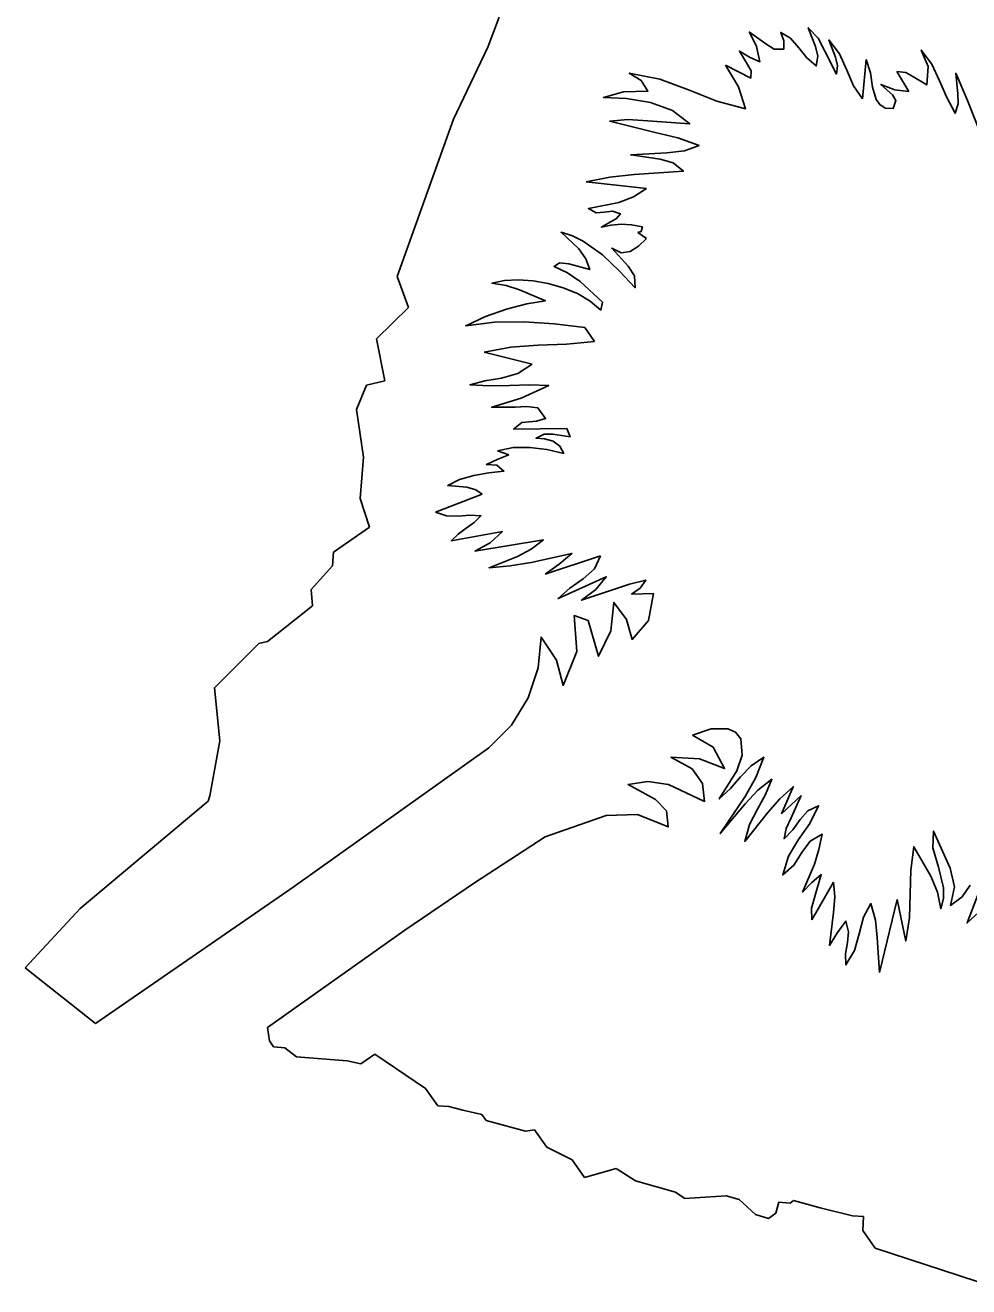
# Model space of a CAD drawing. Extents: x 1581789 to 1622364, y 1043167 to 1103486.
# Drawn here: x 1604374.103 to 1604376.34, y 1089067.83 to 1089070.82 of the extents above; entities that cross this region are included whole.
import ezdxf

# ---------------------------------------------------------------- set-up
doc = ezdxf.new("R2010")
doc.units = 0
doc.layers.add('RD_PD_PatLn2', color=7, linetype='Continuous')

msp = doc.modelspace()

# ---------------------------------------------------------------- linework, layer by layer
at = {"layer": 'RD_PD_PatLn2'}
for p, q in [((1604375.227, 1089070.8386), (1604375.2003, 1089070.768)), ((1604375.2003, 1089070.768), (1604375.1182, 1089070.5971)), ((1604375.7631, 1089070.725), (1604375.8235, 1089070.6939)), ((1604376.0883, 1089070.6449), (1604376.0965, 1089070.7384)), ((1604376.1983, 1089070.6629), (1604376.1694, 1089070.7099)), ((1604375.1182, 1089070.5971), (1604374.9851, 1089070.2245)), ((1604375.5761, 1089070.4326), (1604375.4327, 1089070.4484)), ((1604375.5758, 1089070.314), (1604375.5555, 1089070.3284)), ((1604374.9851, 1089070.2245), (1604375.0122, 1089070.1504)), ((1604375.0122, 1089070.1504), (1604374.9364, 1089070.0762)), ((1604375.4682, 1089070.1446), (1604375.4714, 1089070.1632)), ((1604375.4526, 1089070.0704), (1604375.4296, 1089070.1033)), ((1604374.9364, 1089070.0762), (1604374.9557, 1089069.9772)), ((1604375.3052, 1089070.016), (1604375.1916, 1089070.0445)), ((1604374.9121, 1089069.9668), (1604374.8887, 1089069.9092)), ((1604374.9557, 1089069.9772), (1604374.9121, 1089069.9668)), ((1604374.8887, 1089069.9092), (1604374.9049, 1089069.796)), ((1604375.3876, 1089069.8636), (1604375.2604, 1089069.8621)), ((1604374.9049, 1089069.796), (1604374.8974, 1089069.6977)), ((1604375.2496, 1089069.8015), (1604375.2225, 1089069.8111)), ((1604374.8974, 1089069.6977), (1604374.9193, 1089069.6304)), ((1604375.076, 1089069.6654), (1604375.1867, 1089069.7084)), ((1604374.9193, 1089069.6304), (1604374.8342, 1089069.5707)), ((1604375.3319, 1089069.6), (1604375.1689, 1089069.5734)), ((1604374.8342, 1089069.5707), (1604374.8316, 1089069.5388)), ((1604375.4669, 1089069.562), (1604375.3358, 1089069.519)), ((1604374.8316, 1089069.5388), (1604374.7812, 1089069.4825)), ((1604374.7812, 1089069.4825), (1604374.7842, 1089069.4434)), ((1604375.5927, 1089069.4726), (1604375.5409, 1089069.471)), ((1604374.7842, 1089069.4434), (1604374.678, 1089069.3591)), ((1604374.6568, 1089069.354), (1604374.5521, 1089069.2489)), ((1604374.678, 1089069.3591), (1604374.6568, 1089069.354)), ((1604374.5521, 1089069.2489), (1604374.5644, 1089069.124)), ((1604375.7295, 1089069.1522), (1604375.6849, 1089069.1373)), ((1604374.5644, 1089069.124), (1604374.5408, 1089068.9934)), ((1604374.5366, 1089068.9808), (1604374.2336, 1089068.7261)), ((1604374.5408, 1089068.9934), (1604374.5366, 1089068.9808)), ((1604375.9429, 1089068.9937), (1604375.8958, 1089068.9505)), ((1604376.0197, 1089068.7883), (1604375.968, 1089068.699)), ((1604376.1707, 1089068.7472), (1604376.1284, 1089068.5747)), ((1604374.2336, 1089068.7261), (1604374.1033, 1089068.5857)), ((1604374.1033, 1089068.5857), (1604374.2697, 1089068.4535)), ((1604374.6773, 1089068.4442), (1604374.682, 1089068.4125)), ((1604374.682, 1089068.4125), (1604374.6919, 1089068.3984)), ((1604374.6919, 1089068.3984), (1604374.7187, 1089068.3962)), ((1604374.7187, 1089068.3962), (1604374.7466, 1089068.3744)), ((1604374.8986, 1089068.3579), (1604374.9319, 1089068.3812)), ((1604374.9319, 1089068.3812), (1604375.0524, 1089068.3)), ((1604374.7466, 1089068.3744), (1604374.8665, 1089068.3654)), ((1604374.8665, 1089068.3654), (1604374.8986, 1089068.3579)), ((1604375.0524, 1089068.3), (1604375.0817, 1089068.2582)), ((1604375.0817, 1089068.2582), (1604375.1075, 1089068.2568)), ((1604375.1075, 1089068.2568), (1604375.1407, 1089068.2485)), ((1604375.1407, 1089068.2485), (1604375.1858, 1089068.2381)), ((1604375.1858, 1089068.2381), (1604375.1957, 1089068.224)), ((1604375.1957, 1089068.224), (1604375.2892, 1089068.1981)), ((1604375.2892, 1089068.1981), (1604375.3109, 1089068.202)), ((1604375.3109, 1089068.202), (1604375.3398, 1089068.1608)), ((1604375.3398, 1089068.1608), (1604375.3996, 1089068.1307)), ((1604375.3996, 1089068.1307), (1604375.4289, 1089068.0889)), ((1604375.4289, 1089068.0889), (1604375.504, 1089068.1101)), ((1604375.504, 1089068.1101), (1604375.5499, 1089068.0807)), ((1604375.5499, 1089068.0807), (1604375.645, 1089068.0542)), ((1604375.645, 1089068.0542), (1604375.6671, 1089068.039)), ((1604375.6671, 1089068.039), (1604375.7648, 1089068.0453)), ((1604375.7648, 1089068.0453), (1604375.7957, 1089068.0362)), ((1604375.7957, 1089068.0362), (1604375.8342, 1089068.001)), ((1604375.8828, 1089068.0043), (1604375.8898, 1089068.0302)), ((1604375.8898, 1089068.0302), (1604375.9164, 1089068.0278)), ((1604375.9164, 1089068.0278), (1604375.9248, 1089068.0338)), ((1604375.9248, 1089068.0338), (1604375.9881, 1089068.0166)), ((1604375.8342, 1089068.001), (1604375.8651, 1089067.9918)), ((1604375.8651, 1089067.9918), (1604375.8828, 1089068.0043)), ((1604375.9881, 1089068.0166), (1604376.0647, 1089067.9975)), ((1604376.0647, 1089067.9975), (1604376.0908, 1089067.9963)), ((1604376.0908, 1089067.9963), (1604376.0887, 1089067.9632)), ((1604376.0887, 1089067.9632), (1604376.1184, 1089067.9209)), ((1604376.1184, 1089067.9209), (1604376.399, 1089067.8297))]:
    msp.add_line(p, q, dxfattribs=at)
for points in [[(1604375.8235, 1089070.6939), (1604375.8242, 1089070.7115), (1604375.8154, 1089070.727), (1604375.7965, 1089070.7586), (1604375.8204, 1089070.7443), (1604375.8448, 1089070.7333), (1604375.8369, 1089070.7694), (1604375.8199, 1089070.8036), (1604375.8593, 1089070.7753), (1604375.8791, 1089070.7633), (1604375.9017, 1089070.763), (1604375.9018, 1089070.7825), (1604375.8942, 1089070.8027), (1604375.9175, 1089070.7887), (1604375.9369, 1089070.7663), (1604375.9562, 1089070.7422), (1604375.9786, 1089070.7231), (1604375.9819, 1089070.7462), (1604375.9765, 1089070.769), (1604375.9597, 1089070.8139), (1604375.9827, 1089070.7891), (1604375.9979, 1089070.7599), (1604376.0267, 1089070.7038), (1604376.0289, 1089070.7239), (1604376.024, 1089070.7442), (1604376.0085, 1089070.7849), (1604376.034, 1089070.7521), (1604376.0508, 1089070.7135), (1604376.0667, 1089070.6758), (1604376.0883, 1089070.6449)], [(1604376.1694, 1089070.7099), (1604376.1908, 1089070.7079), (1604376.2074, 1089070.6981), (1604376.2405, 1089070.6782), (1604376.2435, 1089070.7216), (1604376.2273, 1089070.7608), (1604376.2525, 1089070.7273), (1604376.2709, 1089070.6883), (1604376.2877, 1089070.6481), (1604376.3079, 1089070.6111), (1604376.3151, 1089070.6334), (1604376.3145, 1089070.6574), (1604376.3091, 1089070.7058), (1604376.3373, 1089070.6417), (1604376.3654, 1089070.5698), (1604376.3786, 1089070.5811), (1604376.3804, 1089070.5983), (1604376.3783, 1089070.6361), (1604376.393, 1089070.6094), (1604376.4033, 1089070.5918), (1604376.4167, 1089070.5814)], [(1604375.4327, 1089070.4484), (1604375.4892, 1089070.46), (1604375.5472, 1089070.4656), (1604375.6637, 1089070.4737), (1604375.6396, 1089070.4935), (1604375.6087, 1089070.5022), (1604375.5387, 1089070.5125), (1604375.6244, 1089070.5175), (1604375.6658, 1089070.5224), (1604375.7009, 1089070.5344), (1604375.6501, 1089070.5528), (1604375.5963, 1089070.5657), (1604375.4891, 1089070.592), (1604375.5316, 1089070.5964), (1604375.5796, 1089070.593), (1604375.6788, 1089070.5863), (1604375.6379, 1089070.6173), (1604375.5858, 1089070.6364), (1604375.529, 1089070.646), (1604375.4738, 1089070.6486), (1604375.5219, 1089070.6619), (1604375.5794, 1089070.6635), (1604375.5636, 1089070.6884), (1604375.5353, 1089070.7061), (1604375.6073, 1089070.6916), (1604375.6758, 1089070.6666), (1604375.7428, 1089070.6401), (1604375.8107, 1089070.6216), (1604375.7941, 1089070.6738), (1604375.7631, 1089070.725)], [(1604376.0965, 1089070.7384), (1604376.1068, 1089070.7069), (1604376.1116, 1089070.6733), (1604376.1203, 1089070.6435), (1604376.1289, 1089070.6318), (1604376.1421, 1089070.6235), (1604376.1611, 1089070.6225), (1604376.1673, 1089070.6415), (1604376.1593, 1089070.6547), (1604376.1317, 1089070.6795), (1604376.1646, 1089070.6663), (1604376.1983, 1089070.6629)], [(1604375.5555, 1089070.3284), (1604375.5638, 1089070.3311), (1604375.5663, 1089070.342), (1604375.5409, 1089070.3468), (1604375.516, 1089070.3481), (1604375.4921, 1089070.3462), (1604375.4691, 1089070.3412), (1604375.4907, 1089070.354), (1604375.5044, 1089070.3611), (1604375.5142, 1089070.3728), (1604375.4954, 1089070.3787), (1604375.4759, 1089070.3763), (1604375.4564, 1089070.3751), (1604375.4384, 1089070.385), (1604375.5105, 1089070.3996), (1604375.5453, 1089070.4126), (1604375.5761, 1089070.4326)], [(1604375.4714, 1089070.1632), (1604375.4185, 1089070.2126), (1604375.389, 1089070.2326), (1604375.3569, 1089070.2482), (1604375.3699, 1089070.2563), (1604375.3923, 1089070.2539), (1604375.4417, 1089070.2404), (1604375.4322, 1089070.2662), (1604375.4157, 1089070.2897), (1604375.3734, 1089070.3292), (1604375.4007, 1089070.3203), (1604375.4261, 1089070.3079), (1604375.4721, 1089070.2755), (1604375.5124, 1089070.2366), (1604375.5493, 1089070.1974), (1604375.5479, 1089070.2255), (1604375.5327, 1089070.2483), (1604375.4937, 1089070.2911), (1604375.5157, 1089070.2801), (1604375.537, 1089070.2834), (1604375.5572, 1089070.2963), (1604375.5758, 1089070.314)], [(1604375.4296, 1089070.1033), (1604375.3572, 1089070.1119), (1604375.286, 1089070.1165), (1604375.2161, 1089070.1157), (1604375.1474, 1089070.1074), (1604375.1944, 1089070.1292), (1604375.2442, 1089070.147), (1604375.2927, 1089070.1597), (1604375.3364, 1089070.1665), (1604375.2753, 1089070.1927), (1604375.2432, 1089070.203), (1604375.2095, 1089070.2081), (1604375.2392, 1089070.2145), (1604375.2721, 1089070.2164), (1604375.3074, 1089070.2142), (1604375.3433, 1089070.2078), (1604375.3789, 1089070.1977), (1604375.4123, 1089070.1836), (1604375.4424, 1089070.1658), (1604375.4682, 1089070.1446)], [(1604375.1916, 1089070.0445), (1604375.2542, 1089070.0567), (1604375.3196, 1089070.0611), (1604375.3862, 1089070.0636), (1604375.4526, 1089070.0704)], [(1604375.2604, 1089069.8621), (1604375.2809, 1089069.8781), (1604375.3151, 1089069.8811), (1604375.3367, 1089069.8875), (1604375.3184, 1089069.913), (1604375.2919, 1089069.916), (1604375.2646, 1089069.9148), (1604375.2093, 1089069.9141), (1604375.2793, 1089069.9356), (1604375.3444, 1089069.9659), (1604375.2983, 1089069.9672), (1604375.251, 1089069.966), (1604375.2037, 1089069.9651), (1604375.1576, 1089069.9676), (1604375.1927, 1089069.9767), (1604375.2321, 1089069.9831), (1604375.2713, 1089069.994), (1604375.3052, 1089070.016)], [(1604375.2225, 1089069.8111), (1604375.26, 1089069.8186), (1604375.2995, 1089069.8191), (1604375.3397, 1089069.8141), (1604375.3798, 1089069.805), (1604375.371, 1089069.8222), (1604375.3546, 1089069.8335), (1604375.3345, 1089069.8396), (1604375.3142, 1089069.8407), (1604375.3335, 1089069.8502), (1604375.3543, 1089069.8507), (1604375.3951, 1089069.8443), (1604375.3876, 1089069.8636)], [(1604375.1867, 1089069.7084), (1604375.1712, 1089069.7188), (1604375.1501, 1089069.7245), (1604375.1049, 1089069.7286), (1604375.133, 1089069.7431), (1604375.1665, 1089069.7529), (1604375.2024, 1089069.7591), (1604375.2381, 1089069.7628), (1604375.2211, 1089069.7771), (1604375.1965, 1089069.7785), (1604375.2218, 1089069.7906), (1604375.2496, 1089069.8015)], [(1604375.1689, 1089069.5734), (1604375.2051, 1089069.5927), (1604375.2344, 1089069.6194), (1604375.1133, 1089069.5977), (1604375.1294, 1089069.6135), (1604375.1485, 1089069.6275), (1604375.1673, 1089069.6413), (1604375.1835, 1089069.6572), (1604375.1572, 1089069.6587), (1604375.1294, 1089069.6564), (1604375.1017, 1089069.6566), (1604375.076, 1089069.6654)], [(1604375.3358, 1089069.519), (1604375.3692, 1089069.5422), (1604375.3994, 1089069.5677), (1604375.3026, 1089069.5465), (1604375.2528, 1089069.5387), (1604375.2028, 1089069.5339), (1604375.2704, 1089069.5606), (1604375.3027, 1089069.5778), (1604375.3319, 1089069.6)], [(1604375.5409, 1089069.471), (1604375.5611, 1089069.4857), (1604375.5743, 1089069.5046), (1604375.5356, 1089069.4948), (1604375.498, 1089069.4822), (1604375.422, 1089069.457), (1604375.4561, 1089069.4827), (1604375.4808, 1089069.5125), (1604375.3664, 1089069.4609), (1604375.3942, 1089069.4857), (1604375.4262, 1089069.5074), (1604375.4532, 1089069.531), (1604375.4669, 1089069.562)], [(1604374.2697, 1089068.4535), (1604374.7386, 1089068.777), (1604375.2022, 1089069.1069), (1604375.2563, 1089069.1605), (1604375.2953, 1089069.2255), (1604375.3189, 1089069.297), (1604375.3263, 1089069.3694), (1604375.3626, 1089069.3148), (1604375.3782, 1089069.2548), (1604375.4107, 1089069.335), (1604375.4049, 1089069.4205), (1604375.4376, 1089069.4087), (1604375.4623, 1089069.3241), (1604375.4918, 1089069.3843), (1604375.499, 1089069.4518), (1604375.529, 1089069.4114), (1604375.5423, 1089069.3639), (1604375.581, 1089069.4086), (1604375.5927, 1089069.4726)], [(1604375.6849, 1089069.1373), (1604375.7344, 1089069.1087), (1604375.761, 1089069.0579), (1604375.7018, 1089069.0807), (1604375.634, 1089069.0852), (1604375.6842, 1089069.0571), (1604375.7092, 1089069.0226), (1604375.7139, 1089068.98), (1604375.6285, 1089069.0199), (1604375.5794, 1089069.0272), (1604375.5326, 1089069.0202), (1604375.5978, 1089068.9846), (1604375.6232, 1089068.9578), (1604375.6276, 1089068.9195), (1604375.5551, 1089068.9492), (1604375.4803, 1089068.9468), (1604375.3356, 1089068.8964), (1604375.1682, 1089068.7874), (1604375.003, 1089068.6752), (1604374.6773, 1089068.4442)], [(1604375.8958, 1089068.9505), (1604375.9238, 1089069.015), (1604375.8921, 1089068.9865), (1604375.8638, 1089068.9538), (1604375.8088, 1089068.8853), (1604375.8206, 1089068.9253), (1604375.8389, 1089068.9613), (1604375.8584, 1089068.9962), (1604375.873, 1089069.0324), (1604375.8398, 1089069.007), (1604375.8098, 1089068.9744), (1604375.7509, 1089068.9039), (1604375.8099, 1089068.9917), (1604375.8356, 1089069.0368), (1604375.8545, 1089069.0848), (1604375.8239, 1089069.0646), (1604375.7992, 1089069.0383), (1604375.7756, 1089069.0104), (1604375.7484, 1089068.9859), (1604375.7899, 1089069.0527), (1604375.8025, 1089069.0893), (1604375.7998, 1089069.128), (1604375.7868, 1089069.1442), (1604375.7686, 1089069.1521), (1604375.7295, 1089069.1522)], [(1604375.968, 1089068.699), (1604375.9673, 1089068.7272), (1604375.9751, 1089068.7545), (1604375.9903, 1089068.8065), (1604375.9681, 1089068.7881), (1604375.946, 1089068.7652), (1604375.974, 1089068.8315), (1604375.985, 1089068.8657), (1604375.9928, 1089068.9021), (1604375.964, 1089068.8857), (1604375.9442, 1089068.8589), (1604375.925, 1089068.8293), (1604375.8991, 1089068.8058), (1604375.9127, 1089068.8503), (1604375.9365, 1089068.8895), (1604375.963, 1089068.9278), (1604375.9842, 1089068.9696), (1604375.9589, 1089068.9581), (1604375.9403, 1089068.937), (1604375.9231, 1089068.9127), (1604375.9021, 1089068.8916), (1604375.9068, 1089068.9156), (1604375.9188, 1089068.9415), (1604375.9429, 1089068.9937)], [(1604376.3435, 1089068.7812), (1604376.3247, 1089068.7541), (1604376.2967, 1089068.7336), (1604376.3059, 1089068.7774), (1604376.296, 1089068.8222), (1604376.2567, 1089068.9096), (1604376.2549, 1089068.8704), (1604376.2681, 1089068.8243), (1604376.2802, 1089068.7752), (1604376.2802, 1089068.7502), (1604376.2738, 1089068.7257), (1604376.2659, 1089068.7648), (1604376.2499, 1089068.8026), (1604376.2095, 1089068.8724), (1604376.2031, 1089068.8171), (1604376.2014, 1089068.7609), (1604376.1992, 1089068.7048), (1604376.1907, 1089068.649), (1604376.1707, 1089068.7472)], [(1604376.1284, 1089068.5747), (1604376.123, 1089068.6574), (1604376.1186, 1089068.6985), (1604376.108, 1089068.738), (1604376.0902, 1089068.7058), (1604376.08, 1089068.6663), (1604376.069, 1089068.6263), (1604376.0488, 1089068.5924), (1604376.0481, 1089068.619), (1604376.0524, 1089068.6454), (1604376.0547, 1089068.6711), (1604376.049, 1089068.6966), (1604376.0292, 1089068.6697), (1604376.0102, 1089068.6388), (1604376.0195, 1089068.7167), (1604376.0225, 1089068.7542), (1604376.0197, 1089068.7883)], [(1604376.3632, 1089068.7171), (1604376.3362, 1089068.6919), (1604376.3631, 1089068.7626)]]:
    msp.add_lwpolyline(points, dxfattribs=at)

doc.saveas('drawing.dxf')
